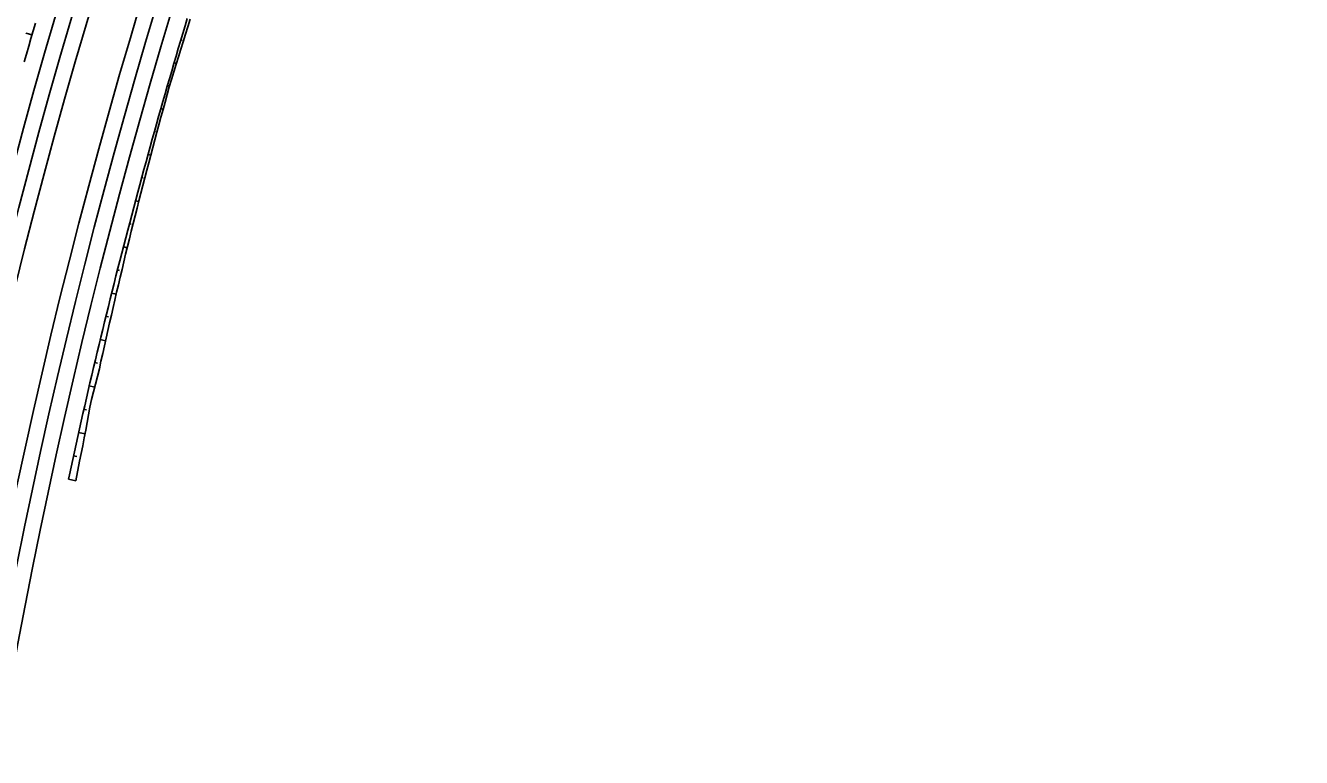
# Model space of a CAD drawing. Extents: x 6503541 to 6503743, y 5888004 to 5888145.
# Drawn here: x 6503588.85 to 6503590.774, y 5888041.977 to 5888043.081 of the extents above; entities that cross this region are included whole.
import ezdxf

# ---------------------------------------------------------------- set-up
doc = ezdxf.new("R2010")
doc.units = 0
doc.layers.add('12', color=7, linetype='Continuous')

msp = doc.modelspace()

# ---------------------------------------------------------------- linework, layer by layer
at = {"layer": '12'}
for p, q in [((6503588.8499, 5888043.0693), (6503588.8594, 5888043.0666)), ((6503589.0858, 5888043.0586), (6503589.0839, 5888043.0592)), ((6503589.0737, 5888043.0246), (6503589.0771, 5888043.0236)), ((6503589.0651, 5888042.9896), (6503589.0636, 5888042.9901)), ((6503589.0537, 5888042.9555), (6503589.0571, 5888042.9545)), ((6503589.0458, 5888042.9203), (6503589.044, 5888042.9208)), ((6503589.0343, 5888042.8861), (6503589.0384, 5888042.885)), ((6503589.027, 5888042.8508), (6503589.0248, 5888042.8514)), ((6503589.0155, 5888042.8166), (6503589.0203, 5888042.8154)), ((6503589.0089, 5888042.7811), (6503589.0063, 5888042.7818)), ((6503588.9972, 5888042.747), (6503589.0029, 5888042.7455)), ((6503588.9914, 5888042.7113), (6503588.9883, 5888042.7121)), ((6503588.9795, 5888042.6772), (6503588.9864, 5888042.6755)), ((6503588.9746, 5888042.6413), (6503588.9708, 5888042.6423)), ((6503588.9623, 5888042.6073), (6503588.9703, 5888042.6053)), ((6503588.9582, 5888042.5713), (6503588.954, 5888042.5723)), ((6503588.9458, 5888042.5372), (6503588.954, 5888042.5353)), ((6503588.9417, 5888042.5012), (6503588.9377, 5888042.5021)), ((6503588.9297, 5888042.467), (6503588.9394, 5888042.4648)), ((6503588.9272, 5888042.4307), (6503588.922, 5888042.4319)), ((6503588.9143, 5888042.3967), (6503588.9253, 5888042.3943))]:
    msp.add_line(p, q, dxfattribs=at)
for points in [[(6503588.9143, 5888042.3967), (6503588.9157, 5888042.403), (6503588.9182, 5888042.4146), (6503588.9207, 5888042.4262), (6503588.9232, 5888042.4377), (6503588.9258, 5888042.4493), (6503588.9284, 5888042.4609), (6503588.931, 5888042.4725), (6503588.9336, 5888042.484), (6503588.9362, 5888042.4956), (6503588.9388, 5888042.5071), (6503588.9415, 5888042.5187), (6503588.9441, 5888042.5303), (6503588.9468, 5888042.5418), (6503588.9495, 5888042.5533), (6503588.9522, 5888042.5649), (6503588.955, 5888042.5764), (6503588.9577, 5888042.588), (6503588.9605, 5888042.5995), (6503588.9632, 5888042.611), (6503588.966, 5888042.6225), (6503588.9688, 5888042.634), (6503588.9716, 5888042.6456), (6503588.9745, 5888042.6571), (6503588.9773, 5888042.6686), (6503588.9802, 5888042.6801), (6503588.9831, 5888042.6916), (6503588.986, 5888042.7031), (6503588.9889, 5888042.7146), (6503588.9918, 5888042.7261), (6503588.9948, 5888042.7375), (6503588.9977, 5888042.749), (6503589.0007, 5888042.7605), (6503589.0037, 5888042.772), (6503589.0067, 5888042.7834), (6503589.0097, 5888042.7949), (6503589.0127, 5888042.8064), (6503589.0158, 5888042.8178), (6503589.0188, 5888042.8293), (6503589.0219, 5888042.8407), (6503589.025, 5888042.8522), (6503589.0281, 5888042.8636), (6503589.0313, 5888042.875), (6503589.0344, 5888042.8865), (6503589.0376, 5888042.8979), (6503589.0407, 5888042.9093), (6503589.0439, 5888042.9207), (6503589.0471, 5888042.9322), (6503589.0503, 5888042.9436), (6503589.0536, 5888042.955), (6503589.0568, 5888042.9664), (6503589.0601, 5888042.9778), (6503589.0634, 5888042.9892), (6503589.0667, 5888043.0006), (6503589.07, 5888043.0119), (6503589.0733, 5888043.0233), (6503589.0766, 5888043.0347), (6503589.08, 5888043.0461), (6503589.0833, 5888043.0574), (6503589.0867, 5888043.0688), (6503589.0901, 5888043.0801), (6503589.0935, 5888043.0915)], [(6503588.9253, 5888042.3943), (6503588.9312, 5888042.4239), (6503588.9335, 5888042.4355), (6503588.9359, 5888042.4471), (6503588.9382, 5888042.4587), (6503588.9405, 5888042.4703), (6503588.9425, 5888042.482), (6503588.9445, 5888042.4937), (6503588.9465, 5888042.5054), (6503588.9493, 5888042.5169), (6503588.9522, 5888042.5284), (6503588.9552, 5888042.5399), (6503588.9581, 5888042.5513), (6503588.9609, 5888042.5628), (6503588.9634, 5888042.5744), (6503588.966, 5888042.586), (6503588.9686, 5888042.5975), (6503588.9712, 5888042.6091), (6503588.9738, 5888042.6206), (6503588.9764, 5888042.6322), (6503588.9791, 5888042.6437), (6503588.9817, 5888042.6553), (6503588.9844, 5888042.6668), (6503588.987, 5888042.6784), (6503588.9897, 5888042.6899), (6503588.9924, 5888042.7014), (6503588.9952, 5888042.713), (6503588.9979, 5888042.7245), (6503589.0006, 5888042.736), (6503589.0034, 5888042.7476), (6503589.0062, 5888042.7591), (6503589.0091, 5888042.7706), (6503589.0119, 5888042.7821), (6503589.0148, 5888042.7936), (6503589.0177, 5888042.8051), (6503589.0206, 5888042.8165), (6503589.0235, 5888042.828), (6503589.0265, 5888042.8395), (6503589.0294, 5888042.851), (6503589.0324, 5888042.8624), (6503589.0355, 5888042.8739), (6503589.0385, 5888042.8853), (6503589.0415, 5888042.8968), (6503589.0446, 5888042.9082), (6503589.0477, 5888042.9197), (6503589.0508, 5888042.9311), (6503589.0538, 5888042.9426), (6503589.057, 5888042.954), (6503589.0601, 5888042.9654), (6503589.0632, 5888042.9769), (6503589.0664, 5888042.9883), (6503589.0698, 5888042.9996), (6503589.0733, 5888043.011), (6503589.0767, 5888043.0223), (6503589.0802, 5888043.0336), (6503589.0837, 5888043.045), (6503589.0872, 5888043.0563), (6503589.0907, 5888043.0676), (6503589.0943, 5888043.0789), (6503589.0978, 5888043.0902)], [(6503588.8477, 5888043.0261), (6503588.8511, 5888043.0378), (6503588.8544, 5888043.0494), (6503588.8578, 5888043.0611), (6503588.8612, 5888043.0728), (6503588.8646, 5888043.0844)]]:
    msp.add_lwpolyline(points, dxfattribs=at)
for radius in [9.0828, 9.0588, 9.0348, 8.9652, 8.9412, 8.9172]:
    msp.add_arc((6503597.6063, 5888040.5248), radius, 123.39571, 170.62857, dxfattribs=at)

doc.saveas('drawing.dxf')
